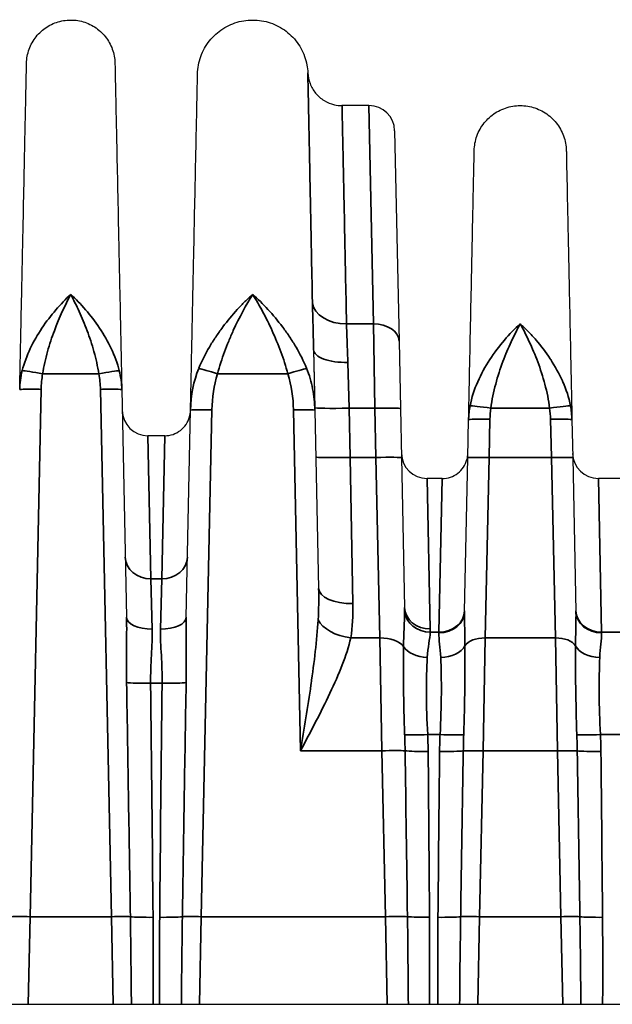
# Model space of a CAD drawing. Header units: millimetres. Extents: x 399 to 6233, y -1870 to 1602.
# Tile 559 of 656: x 5391 to 5405, y 225 to 248. Entities that reach past the tile are written whole.
import ezdxf

# ---------------------------------------------------------------- set-up
doc = ezdxf.new("R2010")
doc.units = ezdxf.units.MM
doc.layers.add('可見 (ISO)', color=7, linetype='Continuous', lineweight=25)
doc.layers.add('窄部可見 (ISO)', color=7, linetype='Continuous', lineweight=35)

msp = doc.modelspace()

# ---------------------------------------------------------------- linework, layer by layer
at = {"layer": '可見 (ISO)'}
for p, q in [((5399.527, 245.998), (5398.897, 245.998)), ((5400.127, 245.411), (5400.23, 240.495)), ((5400.23, 240.495), (5400.263, 238.92)), ((5398.234, 240.291), (5398.264, 238.882)), ((5398.234, 240.291), (5398.262, 238.939)), ((5393.754, 239.361), (5393.865, 234.044)), ((5395.257, 234.044), (5395.359, 238.883)), ((5398.264, 238.882), (5398.351, 234.715)), ((5400.263, 238.92), (5400.287, 237.768)), ((5401.835, 237.77), (5401.854, 238.661)), ((5404.268, 238.661), (5404.287, 237.77)), ((5394.759, 238.285), (5394.364, 238.285)), ((5400.287, 237.768), (5400.36, 234.272)), ((5401.76, 234.176), (5401.835, 237.77)), ((5404.287, 237.77), (5404.362, 234.176)), ((5401.238, 237.285), (5400.885, 237.285)), ((5405.538, 237.285), (5404.885, 237.285)), ((5355.561, 224.998), (5460.061, 224.998))]:
    msp.add_line(p, q, dxfattribs=at)
for centre, start, end in [((5399.527, 245.398), 1.2, 90), ((5398.841, 244.698), 83.2026, 83.206), ((5394.364, 238.885), 181.2, 270), ((5400.885, 237.885), 181.2, 270), ((5404.885, 237.885), 181.2, 270)]:
    msp.add_arc(centre, 0.6, start, end, dxfattribs=at)
for points, knots in [([(5391.528, 246.987), (5391.531, 247.098), (5391.551, 247.21), (5391.627, 247.42), (5391.683, 247.52), (5391.822, 247.696), (5391.907, 247.773), (5392.095, 247.894), (5392.201, 247.94), (5392.418, 247.994), (5392.532, 248.004), (5392.755, 247.986), (5392.867, 247.958), (5393.073, 247.87), (5393.169, 247.808), (5393.336, 247.658), (5393.407, 247.568), (5393.517, 247.373), (5393.556, 247.265), (5393.587, 247.1), (5393.593, 247.043), (5393.594, 246.987)], [0, 0, 0, 0, 0.0333169, 0.0333169, 0.0669021, 0.0669021, 0.1004776, 0.1004776, 0.1340534, 0.1340534, 0.1676292, 0.1676292, 0.201205, 0.201205, 0.2347808, 0.2347808, 0.2683566, 0.2683566, 0.3019325, 0.3019325, 0.3188115, 0.3188115, 0.3188115, 0.3188115]), ([(5395.523, 246.737), (5395.526, 246.876), (5395.552, 247.016), (5395.646, 247.277), (5395.716, 247.403), (5395.89, 247.621), (5395.996, 247.717), (5396.231, 247.869), (5396.362, 247.926), (5396.633, 247.994), (5396.776, 248.005), (5397.054, 247.983), (5397.193, 247.948), (5397.449, 247.838), (5397.57, 247.76), (5397.777, 247.574), (5397.867, 247.462), (5398.003, 247.218), (5398.052, 247.083), (5398.089, 246.886), (5398.096, 246.825), (5398.098, 246.765)], [0, 0, 0, 0, 0.0415912, 0.0415912, 0.0834756, 0.0834756, 0.1253494, 0.1253494, 0.1672236, 0.1672236, 0.2090978, 0.2090978, 0.2509719, 0.2509719, 0.292846, 0.292846, 0.3347202, 0.3347202, 0.3765944, 0.3765944, 0.3948716, 0.3948716, 0.3948716, 0.3948716]), ([(5391.369, 239.361), (5391.379, 239.877), (5391.39, 240.374), (5391.4, 240.838), (5391.401, 240.914), (5391.403, 240.99), (5391.404, 241.065), (5391.416, 241.601), (5391.426, 242.105), (5391.436, 242.573), (5391.446, 243.041), (5391.455, 243.475), (5391.463, 243.875), (5391.472, 244.274), (5391.479, 244.642), (5391.486, 244.971), (5391.489, 245.111), (5391.492, 245.243), (5391.494, 245.368), (5391.498, 245.539), (5391.501, 245.696), (5391.504, 245.84), (5391.51, 246.091), (5391.514, 246.302), (5391.518, 246.473), (5391.525, 246.816), (5391.528, 246.987), (5391.528, 246.987)], [0.0267397, 0.0267397, 0.0267397, 0.0267397, 0.0775919, 0.0775919, 0.0775919, 0.0858976, 0.0858976, 0.0858976, 0.1450554, 0.1450554, 0.1450554, 0.2042133, 0.2042133, 0.2042133, 0.2633711, 0.2633711, 0.2633711, 0.2884173, 0.2884173, 0.2884173, 0.322529, 0.322529, 0.322529, 0.3816868, 0.3816868, 0.3816868, 0.5, 0.5, 0.5, 0.5]), ([(5393.594, 246.987), (5393.594, 246.987), (5393.597, 246.816), (5393.605, 246.473), (5393.61, 246.204), (5393.618, 245.834), (5393.628, 245.368), (5393.63, 245.243), (5393.633, 245.111), (5393.636, 244.971), (5393.643, 244.642), (5393.651, 244.275), (5393.659, 243.875), (5393.667, 243.475), (5393.676, 243.041), (5393.686, 242.573), (5393.696, 242.105), (5393.707, 241.601), (5393.718, 241.065), (5393.719, 240.99), (5393.721, 240.914), (5393.723, 240.838), (5393.732, 240.374), (5393.743, 239.877), (5393.754, 239.361)], [0.5000079, 0.5000079, 0.5000079, 0.5000079, 0.6183182, 0.6183182, 0.6183182, 0.7115983, 0.7115983, 0.7115983, 0.7366339, 0.7366339, 0.7366339, 0.7957918, 0.7957918, 0.7957918, 0.8549496, 0.8549496, 0.8549496, 0.9141075, 0.9141075, 0.9141075, 0.9224155, 0.9224155, 0.9224155, 0.9732653, 0.9732653, 0.9732653, 0.9732653]), ([(5395.359, 238.883), (5395.372, 239.513), (5395.385, 240.126), (5395.396, 240.677), (5395.407, 241.203), (5395.418, 241.707), (5395.428, 242.178), (5395.445, 243.022), (5395.461, 243.765), (5395.474, 244.406), (5395.475, 244.451), (5395.476, 244.495), (5395.477, 244.539), (5395.482, 244.755), (5395.486, 244.956), (5395.49, 245.141), (5395.493, 245.291), (5395.496, 245.43), (5395.499, 245.559), (5395.504, 245.816), (5395.508, 246.034), (5395.512, 246.209), (5395.519, 246.561), (5395.523, 246.737), (5395.523, 246.737)], [0.0274153, 0.0274153, 0.0274153, 0.0274153, 0.0879048, 0.0879048, 0.0879048, 0.1455713, 0.1455713, 0.1455713, 0.2489578, 0.2489578, 0.2489578, 0.2563426, 0.2563426, 0.2563426, 0.2930805, 0.2930805, 0.2930805, 0.3228054, 0.3228054, 0.3228054, 0.3818834, 0.3818834, 0.3818834, 0.5, 0.5, 0.5, 0.5]), ([(5398.098, 246.765), (5398.102, 246.679), (5398.12, 246.593), (5398.181, 246.432), (5398.226, 246.355), (5398.337, 246.221), (5398.404, 246.163), (5398.551, 246.072), (5398.634, 246.038), (5398.777, 246.005), (5398.837, 245.998), (5398.897, 245.998)], [0, 0, 0, 0, 0.0257313, 0.0257313, 0.0517438, 0.0517438, 0.0777478, 0.0777478, 0.1037521, 0.1037521, 0.1217844, 0.1217844, 0.1217844, 0.1217844]), ([(5401.986, 244.945), (5401.988, 245.061), (5402.01, 245.178), (5402.088, 245.396), (5402.146, 245.501), (5402.292, 245.683), (5402.38, 245.764), (5402.576, 245.89), (5402.686, 245.938), (5402.912, 245.994), (5403.031, 246.004), (5403.264, 245.986), (5403.38, 245.957), (5403.594, 245.864), (5403.695, 245.8), (5403.868, 245.644), (5403.942, 245.55), (5404.056, 245.347), (5404.097, 245.235), (5404.129, 245.062), (5404.135, 245.004), (5404.137, 244.945)], [0, 0, 0, 0, 0.0347036, 0.0347036, 0.0696795, 0.0696795, 0.1046456, 0.1046456, 0.1396121, 0.1396121, 0.1745785, 0.1745785, 0.2095449, 0.2095449, 0.2445113, 0.2445113, 0.2794777, 0.2794777, 0.3144441, 0.3144441, 0.3320164, 0.3320164, 0.3320164, 0.3320164]), ([(5401.854, 238.661), (5401.865, 239.167), (5401.875, 239.654), (5401.884, 240.096), (5401.893, 240.524), (5401.902, 240.932), (5401.91, 241.312), (5401.918, 241.699), (5401.925, 242.059), (5401.932, 242.391), (5401.939, 242.723), (5401.946, 243.03), (5401.951, 243.299), (5401.954, 243.433), (5401.957, 243.558), (5401.959, 243.676), (5401.962, 243.795), (5401.964, 243.907), (5401.966, 244.01), (5401.97, 244.214), (5401.974, 244.387), (5401.977, 244.526), (5401.983, 244.806), (5401.986, 244.945), (5401.986, 244.945)], [0.0294093, 0.0294093, 0.0294093, 0.0294093, 0.089244, 0.089244, 0.089244, 0.1470574, 0.1470574, 0.1470574, 0.2058814, 0.2058814, 0.2058814, 0.2647055, 0.2647055, 0.2647055, 0.2938656, 0.2938656, 0.2938656, 0.3235296, 0.3235296, 0.3235296, 0.3823536, 0.3823536, 0.3823536, 0.5, 0.5, 0.5, 0.5]), ([(5404.137, 244.945), (5404.137, 244.945), (5404.14, 244.806), (5404.145, 244.527), (5404.15, 244.317), (5404.156, 244.032), (5404.163, 243.676), (5404.166, 243.558), (5404.168, 243.433), (5404.171, 243.299), (5404.177, 243.03), (5404.183, 242.723), (5404.19, 242.391), (5404.197, 242.059), (5404.205, 241.7), (5404.213, 241.313), (5404.221, 240.932), (5404.229, 240.524), (5404.238, 240.096), (5404.247, 239.654), (5404.258, 239.167), (5404.268, 238.661)], [0.5000084, 0.5000084, 0.5000084, 0.5000084, 0.6176498, 0.6176498, 0.6176498, 0.7061501, 0.7061501, 0.7061501, 0.735298, 0.735298, 0.735298, 0.794122, 0.794122, 0.794122, 0.8529461, 0.8529461, 0.8529461, 0.9107639, 0.9107639, 0.9107639, 0.9705942, 0.9705942, 0.9705942, 0.9705942]), ([(5394.759, 238.285), (5394.823, 238.285), (5394.889, 238.296), (5395.011, 238.337), (5395.07, 238.368), (5395.174, 238.447), (5395.22, 238.496), (5395.292, 238.604), (5395.32, 238.664), (5395.344, 238.751), (5395.349, 238.774), (5395.356, 238.823), (5395.358, 238.848), (5395.358, 238.873)], [0, 0, 0, 0, 0.01938058, 0.01938058, 0.03888823, 0.03888823, 0.05839129, 0.05839129, 0.07789451, 0.07789451, 0.08520881, 0.08520881, 0.09263584, 0.09263584, 0.09263584, 0.09263584]), ([(5401.238, 237.285), (5401.302, 237.285), (5401.368, 237.296), (5401.491, 237.337), (5401.549, 237.368), (5401.653, 237.447), (5401.699, 237.496), (5401.771, 237.604), (5401.799, 237.664), (5401.823, 237.751), (5401.828, 237.774), (5401.835, 237.823), (5401.837, 237.848), (5401.837, 237.873)], [0, 0, 0, 0, 0.01938058, 0.01938058, 0.03888823, 0.03888823, 0.05839129, 0.05839129, 0.07789451, 0.07789451, 0.08520881, 0.08520881, 0.09263584, 0.09263584, 0.09263584, 0.09263584])]:
    msp.add_open_spline(points, degree=3, knots=knots, dxfattribs=at)
msp.add_open_spline([(5398.098, 246.765), (5398.098, 246.765), (5398.098, 246.765), (5398.098, 246.765)], degree=3, dxfattribs=at)
at = {"layer": '窄部可見 (ISO)'}
for p, q in [((5399.63, 240.898), (5399.527, 245.998)), ((5396.601, 241.226), (5396.601, 241.226)), ((5399.003, 240.898), (5399.63, 240.898)), ((5399.663, 238.928), (5399.63, 240.898)), ((5399.062, 238.928), (5399.034, 239.996)), ((5393.218, 239.73), (5391.905, 239.73)), ((5397.633, 239.73), (5395.989, 239.73)), ((5391.869, 239.368), (5391.61, 227.045)), ((5393.512, 227.045), (5393.254, 239.368)), ((5395.859, 238.888), (5395.61, 227.045)), ((5397.931, 230.922), (5397.764, 238.888)), ((5399.663, 238.928), (5399.062, 238.928)), ((5399.062, 238.928), (5399.086, 237.777)), ((5399.687, 237.777), (5399.663, 238.928)), ((5403.747, 238.928), (5402.375, 238.928)), ((5402.354, 238.668), (5402.335, 237.777)), ((5403.787, 237.777), (5403.768, 238.668)), ((5394.435, 234.937), (5394.364, 238.285)), ((5394.687, 234.937), (5394.759, 238.285)), ((5399.086, 237.777), (5399.687, 237.777)), ((5399.086, 237.777), (5399.151, 234.363)), ((5399.782, 233.559), (5399.687, 237.777)), ((5402.335, 237.777), (5402.241, 233.559)), ((5402.335, 237.777), (5403.787, 237.777)), ((5403.881, 233.559), (5403.787, 237.777)), ((5400.96, 233.768), (5400.885, 237.285)), ((5401.161, 233.694), (5401.238, 237.285)), ((5404.962, 233.694), (5404.885, 237.285)), ((5394.435, 234.937), (5394.687, 234.937)), ((5394.465, 233.768), (5394.435, 234.937)), ((5394.687, 234.937), (5394.657, 233.768)), ((5399.782, 233.559), (5399.101, 233.559)), ((5399.782, 233.559), (5399.831, 230.922)), ((5400.959, 233.694), (5401.161, 233.694)), ((5401.161, 233.694), (5401.16, 233.678)), ((5402.192, 230.922), (5402.241, 233.559)), ((5403.881, 233.559), (5402.241, 233.559)), ((5403.881, 233.559), (5403.931, 230.922)), ((5404.962, 233.694), (5405.461, 233.694)), ((5404.962, 233.678), (5404.962, 233.694)), ((5398.989, 233.165), (5398.989, 233.165)), ((5400.333, 233.095), (5400.333, 233.095)), ((5401.77, 233.095), (5401.77, 233.095)), ((5404.352, 233.095), (5404.352, 233.095)), ((5394.695, 232.5), (5394.427, 232.5)), ((5398.047, 231.642), (5398.047, 231.642)), ((5397.997, 231.333), (5397.997, 231.333)), ((5398.13, 231.302), (5398.13, 231.302)), ((5398.218, 231.433), (5398.218, 231.433)), ((5400.362, 231.26), (5400.362, 231.26)), ((5401.188, 231.301), (5400.899, 231.301)), ((5401.738, 231.26), (5401.738, 231.26)), ((5404.384, 231.26), (5404.384, 231.26)), ((5405.488, 231.301), (5404.934, 231.301)), ((5399.831, 230.922), (5397.931, 230.922)), ((5399.912, 227.045), (5399.831, 230.922)), ((5402.192, 230.922), (5402.11, 227.045)), ((5403.931, 230.922), (5402.192, 230.922)), ((5404.012, 227.045), (5403.931, 230.922)), ((5391.568, 224.998), (5391.61, 227.045)), ((5391.61, 227.045), (5393.512, 227.045)), ((5393.512, 227.045), (5393.554, 224.998)), ((5395.568, 224.998), (5395.61, 227.045)), ((5395.61, 227.045), (5399.912, 227.045)), ((5399.912, 227.045), (5399.954, 224.998)), ((5402.068, 224.998), (5402.11, 227.045)), ((5402.11, 227.045), (5404.012, 227.045)), ((5404.012, 227.045), (5404.054, 224.998))]:
    msp.add_line(p, q, dxfattribs=at)
for centre, major_axis, ratio, start_param, end_param in [((5399.003, 241.451), (-0.8, -0.015), 0.691392, 0.078536, 1.557475), ((5396.599, 240.803), (-0.5, 0.01), 0.653997, 4.826665, 4.826703), ((5397.023, 240.803), (-0.5, -0.01), 0.653979, 4.598088, 4.598124), ((5399.63, 240.483), (0.6, 0.013), 0.69138, 0, 1.556315), ((5391.905, 239.713), (-0.492, 0.09), 0.034327, 4.718689, 6.047495), ((5393.218, 239.713), (0.492, 0.09), 0.034327, 0.235691, 1.564496), ((5398.117, 238.05), (-1.807, 2.751), 0.758128, 0.479501, 0.834376), ((5395.989, 239.713), (0.476, -0.152), 0.033257, 1.581382, 2.741613), ((5397.633, 239.713), (0.476, 0.152), 0.033257, 0.39998, 1.560211), ((5399.062, 238.956), (-0.8, -0.017), 0.034892, 0, 1.570065), ((5399.663, 238.907), (0.6, 0.013), 0.034892, 0, 1.570065), ((5402.375, 238.911), (-0.495, 0.072), 0.034539, 4.717398, 6.113427), ((5403.747, 238.911), (0.495, 0.072), 0.034539, 0.169758, 1.565787), ((5399.086, 237.805), (-0.8, -0.017), 0.034892, 0, 1.570065), ((5399.687, 237.756), (0.6, 0.013), 0.034892, 0, 1.570065), ((5402.335, 237.759), (-0.5, 0.01), 0.034892, 4.71312, 6.283185), ((5403.787, 237.759), (0.5, 0.01), 0.034892, 0, 1.570065), ((5394.435, 235.46), (-0.6, -0.013), 0.871195, 0, 1.552549), ((5394.687, 235.46), (0.6, -0.013), 0.871195, 4.730636, 6.283185), ((5399.151, 234.732), (-0.8, -0.017), 0.461544, 0, 1.561129), ((5400.96, 234.284), (-0.6, -0.013), 0.859283, 0, 1.552799), ((5394.465, 234.056), (-0.6, -0.013), 0.481235, 0, 1.560716), ((5394.657, 234.056), (0.6, -0.013), 0.481235, 4.722469, 6.283185), ((5399.101, 234.008), (-0.786, 0.15), 0.555227, 0.385484, 1.676699), ((5400.959, 234.208), (-0.599, 0.028), 0.856112, 0.114309, 1.610957), ((5401.16, 234.188), (0.6, -0.013), 0.850862, 4.73021, 6.283185), ((5401.161, 234.208), (0.6, -0.013), 0.856313, 4.730324, 6.283185), ((5404.962, 234.208), (-0.6, -0.013), 0.856313, 0, 1.552861), ((5404.962, 234.188), (-0.6, -0.013), 0.850862, 0, 1.552975), ((5399.782, 233.221), (0.6, 0.013), 0.56206, 0.384076, 1.559023), ((5402.241, 233.278), (-0.5, 0.01), 0.56206, 4.724162, 5.958793), ((5403.881, 233.278), (0.5, 0.01), 0.56206, 0.324392, 1.559023), ((5400.889, 233.497), (-0.599, 0.027), 0.65857, 0.424468, 1.600429), ((5401.203, 233.496), (0.6, 0.02), 0.658485, 4.690186, 5.92531), ((5404.919, 233.496), (-0.6, 0.02), 0.658485, 0.357875, 1.592999), ((5393.059, 248.655), (0.964, -45.999), 0.010868, 1.081508, 1.212085), ((5394.427, 232.535), (-0.6, -0.007), 0.058754, 0.357898, 1.570091), ((5393.706, 239.868), (-0.533, 32.384), 0.019013, 4.304483, 4.482558), ((5395.416, 239.868), (0.533, 32.384), 0.019013, 1.800628, 1.978702), ((5394.695, 232.535), (0.6, -0.007), 0.058754, 4.713094, 5.925287), ((5396.063, 248.655), (-0.964, -45.999), 0.010868, 5.0711, 5.201678), ((5400.899, 231.337), (-0.599, -0.029), 0.058689, 0.454485, 1.567938), ((5396.2, 230.499), (0.098, 8.678), 0.48068, 4.766605, 4.809703), ((5390.84, 230.815), (10.07, 0), 0.998272, 0.009209, 0.048451), ((5412.855, 230.78), (-11.679, 0), 0.998272, 6.23842, 6.27237), ((5401.188, 231.337), (-0.599, 0.027), 0.058699, 1.573438, 2.74251), ((5404.742, 230.51), (0.015, -8.387), 0.359374, 4.617716, 4.662757), ((5404.934, 231.337), (0.599, 0.027), 0.058699, 3.540675, 4.709747), ((5401.381, 230.51), (0.015, 8.387), 0.359374, 4.762021, 4.807062), ((5393.267, 230.78), (11.679, 0), 0.998272, 0.010815, 0.044766), ((5399.831, 230.902), (-0.6, -0.013), 0.034892, 3.592536, 4.711658), ((2540.441, 187.67), (2860.217, -15.262), 0.998902, 0.019124, 0.020481), ((5400.91, 230.942), (-0.6, -0.006), 0.058756, 0.451486, 1.570247), ((5400.066, 242.137), (-0.566, 35.382), 0.019792, 4.270991, 4.389097), ((5401.918, 239.586), (0.529, 32.381), 0.019208, 1.842505, 1.969301), ((5401.177, 230.941), (-0.6, 0.007), 0.058755, 1.571441, 2.746354), ((8529.591, 179.682), (-3128.226, -18.641), 0.998953, 6.260823, 6.262063), ((5402.192, 230.905), (-0.5, 0.01), 0.034892, 4.71312, 5.888413), ((5403.931, 230.905), (0.5, 0.01), 0.034892, 0.394772, 1.570065), ((2276.531, 179.682), (3128.226, -18.641), 0.998953, 0.021122, 0.022363), ((5404.945, 230.941), (0.6, 0.007), 0.058755, 3.536831, 4.711744), ((5404.204, 239.586), (-0.529, 32.381), 0.019208, 4.313885, 4.44068), ((5391.61, 227.028), (0.5, -0.01), 0.034892, 1.571527, 2.653535), ((5393.512, 227.028), (0.5, 0.01), 0.034892, 0.488057, 1.570065), ((5394.483, 227.066), (-0.6, -0.005), 0.058756, 0.488652, 1.570312), ((5394.639, 227.066), (-0.6, 0.005), 0.058756, 1.57128, 2.65294), ((5395.61, 227.028), (0.5, -0.01), 0.034892, 1.571527, 2.653535), ((5399.912, 227.024), (-0.6, -0.013), 0.034892, 3.680395, 4.711658), ((5400.941, 227.067), (-0.6, -0.004), 0.058757, 0.539472, 1.570406), ((5401.139, 227.066), (-0.6, 0.005), 0.058756, 1.57128, 2.65294), ((5402.11, 227.028), (-0.5, 0.01), 0.034892, 4.71312, 5.795128), ((5404.012, 227.028), (0.5, 0.01), 0.034892, 0.488057, 1.570065), ((5404.983, 227.066), (0.6, 0.005), 0.058756, 3.630245, 4.711905)]:
    msp.add_ellipse(centre, major_axis=major_axis, ratio=ratio, start_param=start_param, end_param=end_param, dxfattribs=at)
for points, knots in [([(5398.207, 241.392), (5398.19, 242.238), (5398.175, 242.993), (5398.161, 243.659), (5398.161, 243.664), (5398.161, 243.668), (5398.161, 243.673), (5398.155, 244.003), (5398.148, 244.31), (5398.143, 244.59), (5398.143, 244.593), (5398.143, 244.597), (5398.142, 244.6), (5398.137, 244.879), (5398.132, 245.132), (5398.127, 245.358), (5398.127, 245.361), (5398.127, 245.363), (5398.127, 245.366), (5398.122, 245.592), (5398.118, 245.792), (5398.115, 245.966), (5398.115, 245.967), (5398.115, 245.969), (5398.115, 245.97), (5398.111, 246.144), (5398.108, 246.291), (5398.105, 246.408), (5398.105, 246.409), (5398.105, 246.41), (5398.105, 246.411), (5398.101, 246.646), (5398.098, 246.765), (5398.098, 246.765)], [0, 0, 0, 0, 0.00347114, 0.00347114, 0.00347114, 0.00349482, 0.00349482, 0.00349482, 0.00522004, 0.00522004, 0.00522004, 0.00524223, 0.00524223, 0.00524223, 0.00697026, 0.00697026, 0.00697026, 0.00698964, 0.00698964, 0.00698964, 0.00872109, 0.00872109, 0.00872109, 0.00873705, 0.00873705, 0.00873705, 0.01047215, 0.01047215, 0.01047215, 0.01048446, 0.01048446, 0.01048446, 0.01396875, 0.01396875, 0.01396875, 0.01396875]), ([(5398.897, 245.998), (5398.897, 245.998), (5398.9, 245.886), (5398.907, 245.552), (5398.91, 245.411), (5398.917, 245.08), (5398.921, 244.889), (5398.93, 244.455), (5398.935, 244.213), (5398.946, 243.678), (5398.953, 243.383), (5398.972, 242.429), (5398.987, 241.707), (5399.003, 240.898)], [0.01342763, 0.01342763, 0.01342763, 0.01342763, 0.01677141, 0.01677141, 0.01844855, 0.01844855, 0.02012569, 0.02012569, 0.02180283, 0.02180283, 0.02347997, 0.02347997, 0.02683425, 0.02683425, 0.02683425, 0.02683425]), ([(5391.427, 239.805), (5391.471, 239.981), (5391.537, 240.154), (5391.615, 240.32), (5391.694, 240.486), (5391.788, 240.648), (5391.889, 240.799), (5392.091, 241.101), (5392.326, 241.37), (5392.561, 241.588)], [0, 0, 0, 0, 0.000558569, 0.000558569, 0.000558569, 0.001117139, 0.001117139, 0.001117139, 0.002234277, 0.002234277, 0.002234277, 0.002234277]), ([(5392.561, 241.588), (5392.428, 241.335), (5392.296, 241.051), (5392.121, 240.583), (5392.066, 240.418), (5391.971, 240.081), (5391.932, 239.908), (5391.905, 239.73)], [-0.000011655, -0.000011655, -0.000011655, -0.000011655, 0.001067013, 0.001067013, 0.001606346, 0.001606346, 0.00214568, 0.00214568, 0.00214568, 0.00214568]), ([(5392.561, 241.588), (5392.796, 241.37), (5393.029, 241.105), (5393.232, 240.8), (5393.436, 240.495), (5393.607, 240.157), (5393.695, 239.805)], [-0.000011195, -0.000011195, -0.000011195, -0.000011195, 0.001104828, 0.001104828, 0.001104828, 0.002220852, 0.002220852, 0.002220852, 0.002220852]), ([(5393.218, 239.73), (5393.19, 239.908), (5393.151, 240.081), (5393.104, 240.249), (5393.057, 240.418), (5393.001, 240.583), (5392.943, 240.739), (5392.885, 240.895), (5392.823, 241.044), (5392.758, 241.185), (5392.694, 241.327), (5392.627, 241.463), (5392.561, 241.588)], [0, 0, 0, 0, 0.000534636, 0.000534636, 0.000534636, 0.001069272, 0.001069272, 0.001069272, 0.001603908, 0.001603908, 0.001603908, 0.002138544, 0.002138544, 0.002138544, 0.002138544]), ([(5395.552, 239.859), (5395.623, 240.031), (5395.706, 240.196), (5395.799, 240.355), (5395.846, 240.435), (5395.895, 240.513), (5395.947, 240.59), (5395.998, 240.667), (5396.052, 240.743), (5396.107, 240.816), (5396.109, 240.819), (5396.112, 240.823), (5396.114, 240.826), (5396.222, 240.969), (5396.335, 241.104), (5396.45, 241.231), (5396.51, 241.295), (5396.569, 241.357), (5396.63, 241.417), (5396.69, 241.477), (5396.752, 241.534), (5396.811, 241.588)], [0, 0, 0, 0, 0.000553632, 0.000553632, 0.000553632, 0.000830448, 0.000830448, 0.000830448, 0.001107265, 0.001107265, 0.001107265, 0.001120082, 0.001120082, 0.001120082, 0.001660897, 0.001660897, 0.001660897, 0.001937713, 0.001937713, 0.001937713, 0.002214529, 0.002214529, 0.002214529, 0.002214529]), ([(5396.811, 241.588), (5396.656, 241.338), (5396.501, 241.053), (5396.358, 240.741), (5396.322, 240.661), (5396.286, 240.579), (5396.251, 240.495), (5396.217, 240.414), (5396.185, 240.331), (5396.154, 240.248), (5396.092, 240.08), (5396.036, 239.908), (5395.989, 239.73)], [-0.000011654, -0.000011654, -0.000011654, -0.000011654, 0.001084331, 0.001084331, 0.001084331, 0.001367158, 0.001367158, 0.001367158, 0.001642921, 0.001642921, 0.001642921, 0.002194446, 0.002194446, 0.002194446, 0.002194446]), ([(5396.811, 241.588), (5397.051, 241.373), (5397.29, 241.116), (5397.508, 240.826), (5397.51, 240.823), (5397.513, 240.82), (5397.515, 240.817), (5397.57, 240.743), (5397.624, 240.668), (5397.675, 240.591), (5397.727, 240.514), (5397.776, 240.435), (5397.823, 240.355), (5397.916, 240.196), (5398, 240.031), (5398.07, 239.859)], [-0.000011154, -0.000011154, -0.000011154, -0.000011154, 0.001103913, 0.001103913, 0.001103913, 0.001116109, 0.001116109, 0.001116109, 0.001397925, 0.001397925, 0.001397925, 0.001679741, 0.001679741, 0.001679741, 0.002243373, 0.002243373, 0.002243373, 0.002243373]), ([(5397.633, 239.73), (5397.586, 239.908), (5397.53, 240.08), (5397.469, 240.248), (5397.438, 240.331), (5397.405, 240.414), (5397.371, 240.495), (5397.337, 240.577), (5397.302, 240.657), (5397.267, 240.735), (5397.195, 240.892), (5397.12, 241.042), (5397.044, 241.185), (5396.967, 241.327), (5396.888, 241.463), (5396.811, 241.588)], [0, 0, 0, 0, 0.000545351, 0.000545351, 0.000545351, 0.000818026, 0.000818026, 0.000818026, 0.001090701, 0.001090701, 0.001090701, 0.001636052, 0.001636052, 0.001636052, 0.002181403, 0.002181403, 0.002181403, 0.002181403]), ([(5398.234, 240.291), (5398.234, 240.315), (5398.233, 240.337), (5398.233, 240.359), (5398.232, 240.384), (5398.231, 240.409), (5398.231, 240.433), (5398.23, 240.483), (5398.228, 240.532), (5398.227, 240.58), (5398.225, 240.677), (5398.222, 240.771), (5398.22, 240.864), (5398.215, 241.049), (5398.21, 241.225), (5398.207, 241.392)], [0.000000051, 0.000000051, 0.000000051, 0.000000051, 0.000078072, 0.000078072, 0.000078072, 0.000163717, 0.000163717, 0.000163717, 0.000335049, 0.000335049, 0.000335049, 0.000678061, 0.000678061, 0.000678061, 0.001367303, 0.001367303, 0.001367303, 0.001367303]), ([(5399.003, 240.898), (5399.007, 240.766), (5399.011, 240.625), (5399.017, 240.475), (5399.02, 240.398), (5399.023, 240.319), (5399.026, 240.237), (5399.028, 240.197), (5399.029, 240.156), (5399.03, 240.115), (5399.031, 240.094), (5399.032, 240.074), (5399.032, 240.053), (5399.033, 240.034), (5399.033, 240.015), (5399.034, 239.996)], [0, 0, 0, 0, 0.000540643, 0.000540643, 0.000540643, 0.000815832, 0.000815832, 0.000815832, 0.000951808, 0.000951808, 0.000951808, 0.001019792, 0.001019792, 0.001019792, 0.001081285, 0.001081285, 0.001081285, 0.001081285]), ([(5401.888, 238.984), (5401.961, 239.366), (5402.138, 239.738), (5402.349, 240.063), (5402.56, 240.388), (5402.811, 240.674), (5403.061, 240.898)], [0, 0, 0, 0, 0.00119489, 0.00119489, 0.00119489, 0.002389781, 0.002389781, 0.002389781, 0.002389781]), ([(5403.061, 240.898), (5402.99, 240.769), (5402.918, 240.628), (5402.849, 240.479), (5402.781, 240.332), (5402.716, 240.178), (5402.655, 240.015), (5402.593, 239.85), (5402.535, 239.673), (5402.487, 239.492), (5402.438, 239.31), (5402.399, 239.122), (5402.375, 238.928)], [-0.000011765, -0.000011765, -0.000011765, -0.000011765, 0.000565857, 0.000565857, 0.000565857, 0.001135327, 0.001135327, 0.001135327, 0.001714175, 0.001714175, 0.001714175, 0.002298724, 0.002298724, 0.002298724, 0.002298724]), ([(5403.061, 240.898), (5403.124, 240.842), (5403.186, 240.782), (5403.248, 240.719), (5403.31, 240.656), (5403.371, 240.589), (5403.431, 240.519), (5403.548, 240.384), (5403.658, 240.238), (5403.762, 240.081), (5403.765, 240.075), (5403.769, 240.07), (5403.772, 240.065), (5403.875, 239.906), (5403.969, 239.737), (5404.047, 239.563), (5404.05, 239.556), (5404.053, 239.55), (5404.055, 239.544), (5404.135, 239.363), (5404.198, 239.176), (5404.234, 238.984)], [-0.000011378, -0.000011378, -0.000011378, -0.000011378, 0.000287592, 0.000287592, 0.000287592, 0.000586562, 0.000586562, 0.000586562, 0.001165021, 0.001165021, 0.001165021, 0.001184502, 0.001184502, 0.001184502, 0.001762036, 0.001762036, 0.001762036, 0.001782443, 0.001782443, 0.001782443, 0.002380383, 0.002380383, 0.002380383, 0.002380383]), ([(5403.747, 238.928), (5403.724, 239.12), (5403.685, 239.305), (5403.637, 239.486), (5403.589, 239.667), (5403.532, 239.843), (5403.47, 240.008), (5403.408, 240.173), (5403.342, 240.33), (5403.273, 240.479), (5403.204, 240.628), (5403.132, 240.77), (5403.061, 240.898)], [0, 0, 0, 0, 0.000572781, 0.000572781, 0.000572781, 0.001145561, 0.001145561, 0.001145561, 0.001718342, 0.001718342, 0.001718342, 0.002291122, 0.002291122, 0.002291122, 0.002291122]), ([(5399.034, 239.996), (5398.826, 239.992), (5398.619, 240.022), (5398.471, 240.076), (5398.323, 240.131), (5398.236, 240.21), (5398.234, 240.291)], [0, 0, 0, 0, 0.5, 0.5, 0.5, 1, 1, 1, 1]), ([(5398.07, 239.859), (5398.134, 239.703), (5398.18, 239.543), (5398.243, 239.216), (5398.26, 239.048), (5398.264, 238.882)], [0, 0, 0, 0, 0.000505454, 0.000505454, 0.001010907, 0.001010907, 0.001010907, 0.001010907]), ([(5391.369, 239.361), (5391.369, 239.365), (5391.423, 239.369), (5391.515, 239.37), (5391.608, 239.371), (5391.738, 239.37), (5391.869, 239.368)], [0, 0, 0, 0, 0.5, 0.5, 0.5, 1, 1, 1, 1]), ([(5393.254, 239.368), (5393.384, 239.37), (5393.514, 239.371), (5393.607, 239.37), (5393.7, 239.369), (5393.753, 239.365), (5393.754, 239.361)], [0, 0, 0, 0, 0.5, 0.5, 0.5, 1, 1, 1, 1]), ([(5395.359, 238.883), (5395.359, 238.886), (5395.413, 238.889), (5395.505, 238.891), (5395.598, 238.892), (5395.728, 238.891), (5395.859, 238.888)], [0, 0, 0, 0, 0.5, 0.5, 0.5, 1, 1, 1, 1]), ([(5397.764, 238.888), (5397.895, 238.891), (5398.025, 238.892), (5398.117, 238.891), (5398.21, 238.889), (5398.263, 238.886), (5398.264, 238.882)], [0, 0, 0, 0, 0.5, 0.5, 0.5, 1, 1, 1, 1]), ([(5401.854, 238.661), (5401.854, 238.667), (5401.854, 238.673), (5401.854, 238.679), (5401.855, 238.686), (5401.855, 238.693), (5401.855, 238.699), (5401.856, 238.713), (5401.856, 238.726), (5401.857, 238.74), (5401.859, 238.767), (5401.861, 238.794), (5401.864, 238.821), (5401.87, 238.876), (5401.878, 238.93), (5401.888, 238.984)], [-0.00000006, -0.00000006, -0.00000006, -0.00000006, 0.0000185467, 0.0000185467, 0.0000185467, 0.0000394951, 0.0000394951, 0.0000394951, 0.0000814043, 0.0000814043, 0.0000814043, 0.0001653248, 0.0001653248, 0.0001653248, 0.0003340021, 0.0003340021, 0.0003340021, 0.0003340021]), ([(5402.354, 238.668), (5402.223, 238.67), (5402.093, 238.671), (5402.001, 238.67), (5401.908, 238.669), (5401.854, 238.666), (5401.854, 238.661)], [0, 0, 0, 0, 0.5, 0.5, 0.5, 1, 1, 1, 1]), ([(5403.768, 238.668), (5403.899, 238.67), (5404.029, 238.671), (5404.122, 238.67), (5404.214, 238.669), (5404.268, 238.665), (5404.268, 238.661)], [0, 0, 0, 0, 0.5, 0.5, 0.5, 1, 1, 1, 1]), ([(5393.865, 232.516), (5393.861, 232.774), (5393.862, 233.032), (5393.864, 233.287), (5393.864, 233.293), (5393.864, 233.299), (5393.864, 233.305), (5393.866, 233.554), (5393.87, 233.8), (5393.865, 234.044)], [0, 0, 0, 0, 0.000774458, 0.000774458, 0.000774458, 0.000793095, 0.000793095, 0.000793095, 0.001548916, 0.001548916, 0.001548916, 0.001548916]), ([(5395.257, 234.044), (5395.252, 233.799), (5395.256, 233.55), (5395.258, 233.301), (5395.258, 233.296), (5395.258, 233.291), (5395.258, 233.286), (5395.26, 233.031), (5395.261, 232.774), (5395.257, 232.516)], [0, 0, 0, 0, 0.000759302, 0.000759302, 0.000759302, 0.000774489, 0.000774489, 0.000774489, 0.001548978, 0.001548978, 0.001548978, 0.001548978]), ([(5397.931, 230.922), (5398.014, 231.436), (5398.098, 231.95), (5398.172, 232.461), (5398.173, 232.467), (5398.173, 232.473), (5398.174, 232.48), (5398.211, 232.735), (5398.245, 232.992), (5398.274, 233.245), (5398.303, 233.493), (5398.326, 233.738), (5398.341, 233.984)], [-0.000015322, -0.000015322, -0.000015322, -0.000015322, 0.001547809, 0.001547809, 0.001547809, 0.001566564, 0.001566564, 0.001566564, 0.002347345, 0.002347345, 0.002347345, 0.00311094, 0.00311094, 0.00311094, 0.00311094]), ([(5401.76, 234.176), (5401.757, 234.053), (5401.76, 233.926), (5401.763, 233.797), (5401.766, 233.659), (5401.769, 233.519), (5401.769, 233.377)], [0.000000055, 0.000000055, 0.000000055, 0.000000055, 0.000500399, 0.000500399, 0.000500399, 0.001035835, 0.001035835, 0.001035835, 0.001035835]), ([(5404.353, 233.377), (5404.353, 233.519), (5404.356, 233.659), (5404.359, 233.797), (5404.362, 233.926), (5404.365, 234.053), (5404.362, 234.176)], [0, 0, 0, 0, 0.000535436, 0.000535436, 0.000535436, 0.00103578, 0.00103578, 0.00103578, 0.00103578]), ([(5394.465, 233.768), (5394.47, 233.572), (5394.456, 233.368), (5394.433, 232.944), (5394.424, 232.723), (5394.427, 232.5)], [0, 0, 0, 0, 0.000661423, 0.000661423, 0.001322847, 0.001322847, 0.001322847, 0.001322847]), ([(5394.695, 232.5), (5394.698, 232.723), (5394.689, 232.94), (5394.666, 233.364), (5394.653, 233.572), (5394.657, 233.768)], [0, 0, 0, 0, 0.000661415, 0.000661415, 0.001322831, 0.001322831, 0.001322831, 0.001322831]), ([(5399.101, 233.559), (5399.055, 233.351), (5398.985, 233.141), (5398.902, 232.927), (5398.819, 232.711), (5398.721, 232.489), (5398.616, 232.269), (5398.511, 232.045), (5398.398, 231.821), (5398.282, 231.596), (5398.168, 231.373), (5398.049, 231.148), (5397.931, 230.922)], [0, 0, 0, 0, 0.000755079, 0.000755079, 0.000755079, 0.001517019, 0.001517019, 0.001517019, 0.002289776, 0.002289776, 0.002289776, 0.003053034, 0.003053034, 0.003053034, 0.003053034]), ([(5401.203, 233.101), (5401.198, 233.215), (5401.188, 233.319), (5401.178, 233.415), (5401.168, 233.511), (5401.158, 233.599), (5401.16, 233.678)], [0, 0, 0, 0, 0.000446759, 0.000446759, 0.000446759, 0.000893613, 0.000893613, 0.000893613, 0.000893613]), ([(5404.962, 233.678), (5404.964, 233.599), (5404.955, 233.511), (5404.945, 233.415), (5404.935, 233.319), (5404.924, 233.215), (5404.919, 233.101)], [0, 0, 0, 0, 0.000446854, 0.000446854, 0.000446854, 0.000893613, 0.000893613, 0.000893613, 0.000893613]), ([(5400.361, 231.295), (5400.348, 231.67), (5400.339, 232.039), (5400.335, 232.385), (5400.331, 232.733), (5400.332, 233.065), (5400.336, 233.359)], [0, 0, 0, 0, 0.001126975, 0.001126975, 0.001126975, 0.002257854, 0.002257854, 0.002257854, 0.002257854]), ([(5401.769, 233.377), (5401.771, 233.076), (5401.77, 232.749), (5401.766, 232.396), (5401.761, 232.044), (5401.752, 231.676), (5401.74, 231.298)], [0, 0, 0, 0, 0.001125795, 0.001125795, 0.001125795, 0.00225159, 0.00225159, 0.00225159, 0.00225159]), ([(5404.383, 231.298), (5404.37, 231.676), (5404.362, 232.042), (5404.352, 232.747), (5404.352, 233.076), (5404.353, 233.377)], [0, 0, 0, 0, 0.001138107, 0.001138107, 0.002276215, 0.002276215, 0.002276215, 0.002276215]), ([(5400.889, 233.102), (5400.876, 232.856), (5400.867, 232.569), (5400.869, 231.961), (5400.879, 231.633), (5400.899, 231.301)], [0.000931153, 0.000931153, 0.000931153, 0.000931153, 0.001928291, 0.001928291, 0.002925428, 0.002925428, 0.002925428, 0.002925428]), ([(5401.188, 231.301), (5401.206, 231.634), (5401.216, 231.957), (5401.218, 232.264), (5401.22, 232.571), (5401.213, 232.851), (5401.203, 233.101)], [0, 0, 0, 0, 0.000987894, 0.000987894, 0.000987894, 0.001975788, 0.001975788, 0.001975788, 0.001975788]), ([(5404.919, 233.101), (5404.909, 232.851), (5404.902, 232.569), (5404.904, 232.261), (5404.906, 231.954), (5404.916, 231.634), (5404.934, 231.301)], [0, 0, 0, 0, 0.000987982, 0.000987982, 0.000987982, 0.001975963, 0.001975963, 0.001975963, 0.001975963]), ([(5393.978, 224.998), (5393.975, 225.318), (5393.972, 225.637), (5393.968, 225.956), (5393.964, 226.319), (5393.959, 226.682), (5393.953, 227.045)], [0.000041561, 0.000041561, 0.000041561, 0.000041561, 0.001000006, 0.001000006, 0.001000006, 0.00208995, 0.00208995, 0.00208995, 0.00208995]), ([(5395.169, 227.045), (5395.164, 226.712), (5395.159, 226.379), (5395.155, 226.046), (5395.151, 225.697), (5395.148, 225.348), (5395.145, 224.998)], [0, 0, 0, 0, 0.001000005, 0.001000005, 0.001000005, 0.002048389, 0.002048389, 0.002048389, 0.002048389]), ([(5400.447, 224.998), (5400.445, 225.385), (5400.441, 225.771), (5400.437, 226.157), (5400.434, 226.453), (5400.431, 226.749), (5400.427, 227.046)], [0.000040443, 0.000040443, 0.000040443, 0.000040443, 0.00120001, 0.00120001, 0.00120001, 0.00208952, 0.00208952, 0.00208952, 0.00208952]), ([(5401.669, 227.045), (5401.664, 226.712), (5401.659, 226.379), (5401.655, 226.046), (5401.651, 225.697), (5401.648, 225.348), (5401.645, 224.998)], [0, 0, 0, 0, 0.001000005, 0.001000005, 0.001000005, 0.002048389, 0.002048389, 0.002048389, 0.002048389]), ([(5404.478, 224.998), (5404.475, 225.318), (5404.472, 225.637), (5404.468, 225.956), (5404.464, 226.319), (5404.459, 226.682), (5404.453, 227.045)], [0.000041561, 0.000041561, 0.000041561, 0.000041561, 0.001000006, 0.001000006, 0.001000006, 0.00208995, 0.00208995, 0.00208995, 0.00208995])]:
    msp.add_open_spline(points, degree=3, knots=knots, dxfattribs=at)
for points in [[(5391.369, 239.361), (5391.372, 239.51), (5391.391, 239.659), (5391.427, 239.805)], [(5393.695, 239.805), (5393.732, 239.659), (5393.75, 239.51), (5393.754, 239.361)], [(5391.905, 239.73), (5391.883, 239.61), (5391.871, 239.49), (5391.869, 239.368)], [(5393.254, 239.368), (5393.251, 239.49), (5393.24, 239.61), (5393.218, 239.73)], [(5395.989, 239.73), (5395.902, 239.456), (5395.865, 239.175), (5395.859, 238.888)], [(5397.764, 238.888), (5397.758, 239.175), (5397.72, 239.456), (5397.633, 239.73)], [(5402.375, 238.928), (5402.363, 238.842), (5402.356, 238.755), (5402.354, 238.668)], [(5403.768, 238.668), (5403.767, 238.755), (5403.76, 238.842), (5403.747, 238.928)], [(5404.234, 238.984), (5404.255, 238.877), (5404.266, 238.769), (5404.268, 238.661)], [(5398.341, 233.984), (5398.356, 234.226), (5398.356, 234.47), (5398.351, 234.715)], [(5399.151, 234.363), (5399.156, 234.084), (5399.145, 233.816), (5399.101, 233.559)], [(5400.361, 234.177), (5400.361, 234.209), (5400.361, 234.24), (5400.36, 234.272)], [(5400.336, 233.359), (5400.338, 233.644), (5400.359, 233.92), (5400.361, 234.177)], [(5400.96, 233.768), (5400.961, 233.744), (5400.96, 233.719), (5400.959, 233.694)], [(5400.959, 233.694), (5400.95, 233.533), (5400.902, 233.337), (5400.889, 233.102)], [(5394.483, 227.031), (5394.488, 226.353), (5394.49, 225.676), (5394.485, 224.998)], [(5394.637, 224.998), (5394.632, 225.676), (5394.634, 226.353), (5394.639, 227.031)], [(5400.941, 227.032), (5400.946, 226.354), (5400.946, 225.676), (5400.939, 224.998)], [(5401.137, 224.998), (5401.132, 225.676), (5401.134, 226.353), (5401.139, 227.031)], [(5404.983, 227.031), (5404.988, 226.353), (5404.99, 225.676), (5404.985, 224.998)]]:
    msp.add_open_spline(points, degree=3, dxfattribs=at)

doc.saveas('drawing.dxf')
